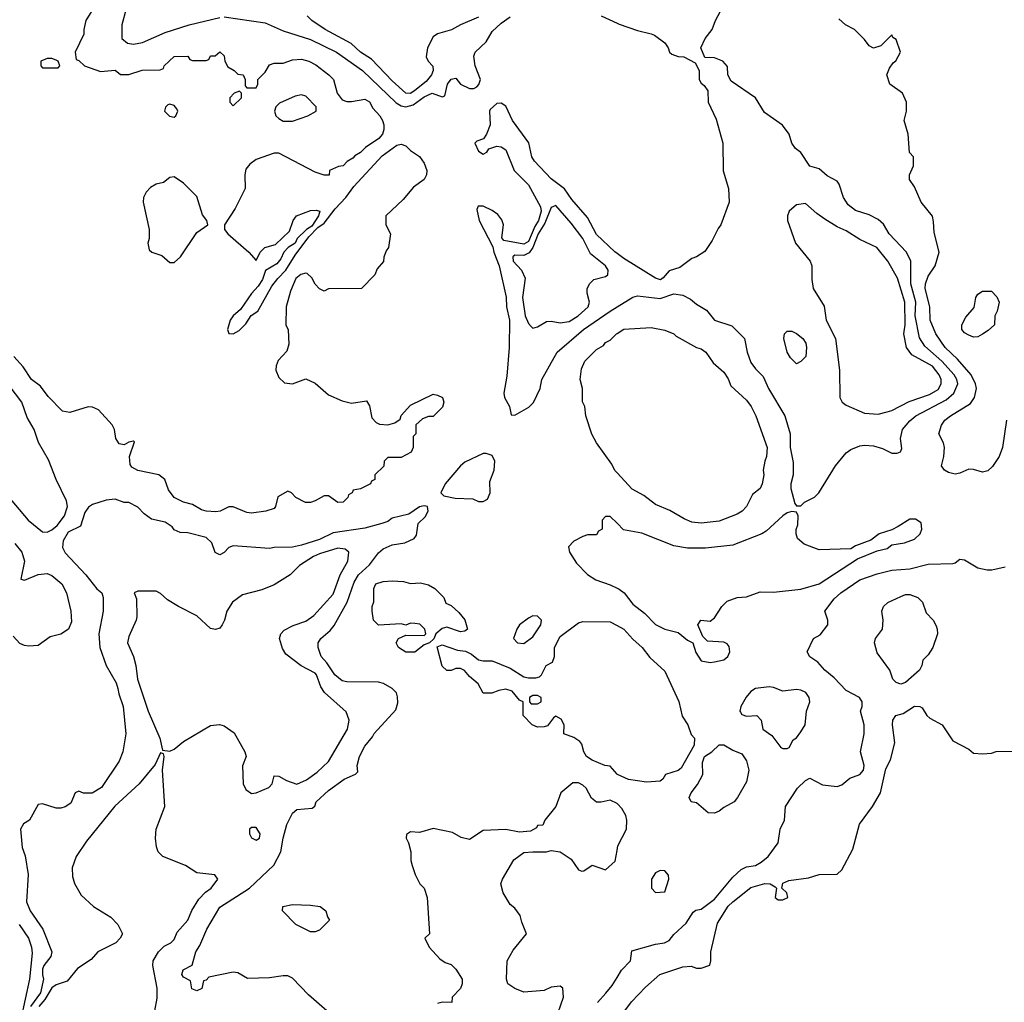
# Model space of a CAD drawing. Header units: inches. Extents: x 1793402 to 1900366, y 320852 to 470679.
# Tile 513 of 604: x 1877369 to 1881706, y 392348 to 396673. Entities that reach past the tile are written whole.
import ezdxf

# ---------------------------------------------------------------- set-up
doc = ezdxf.new("R2010")
doc.units = ezdxf.units.IN
doc.header["$MEASUREMENT"] = 0
doc.layers.add('B8379', color=7, linetype='Continuous')
doc.layers.add('B8389', color=7, linetype='Continuous')

msp = doc.modelspace()

# ---------------------------------------------------------------- linework, layer by layer
at = {"layer": 'B8379', "color": 4}
for points, elevation in [([(1877710.7, 396750), (1877661, 396670), (1877651, 396630), (1877651.1, 396608.9), (1877614, 396530), (1877618, 396498), (1877630, 396494), (1877654, 396470), (1877725.4, 396445.4), (1877790, 396451.3), (1877812.7, 396432.7), (1877850, 396431.3), (1877909.1, 396450.9), (1877987.3, 396452.7), (1878002, 396458), (1878006, 396470), (1878050, 396511), (1878110, 396512), (1878118, 396498), (1878130, 396494), (1878190, 396494), (1878202, 396498), (1878210, 396514), (1878230, 396514), (1878250, 396532), (1878270, 396514), (1878272, 396490), (1878285.4, 396465.4), (1878314, 396450), (1878330, 396434), (1878354, 396430), (1878362, 396410), (1878362, 396382), (1878370, 396374), (1878410, 396374), (1878418, 396390), (1878418, 396410), (1878450, 396442), (1878470, 396474), (1878490, 396482), (1878530, 396482), (1878570, 396496), (1878610, 396498.8), (1878642, 396490), (1878674.2, 396474.2), (1878731.3, 396430), (1878751, 396410), (1878767.3, 396350), (1878790, 396320.7), (1878810, 396313), (1878830, 396312.7), (1878890, 396322.8), (1878910, 396311), (1878924, 396284), (1878954.8, 396250), (1878966.8, 396230), (1878973.4, 396210), (1878973.4, 396190), (1878966.8, 396170), (1878950.4, 396149.6), (1878892, 396110), (1878870, 396088), (1878845.4, 396074.6), (1878836.9, 396063.1), (1878811.6, 396048.4), (1878794, 396030), (1878772.7, 396027.3), (1878734, 396010), (1878731.6, 395988.4), (1878710, 395988.7), (1878670, 396002), (1878510, 396085.2), (1878490, 396085.2), (1878410, 396057.2), (1878382.5, 396037.5), (1878364.9, 396015.1), (1878360.7, 395990), (1878362.8, 395930), (1878318, 395842), (1878271, 395770), (1878271, 395750), (1878286, 395730), (1878378, 395650), (1878410, 395614), (1878428, 395650), (1878448.7, 395670), (1878496.5, 395683.5), (1878557.2, 395742.8), (1878574, 395790), (1878589, 395810), (1878650, 395833.4), (1878674.8, 395834.8), (1878691.3, 395830), (1878684.7, 395810), (1878656, 395764), (1878632, 395750), (1878592, 395710), (1878582, 395690), (1878552, 395670), (1878532, 395650), (1878519.8, 395620.2), (1878502, 395598), (1878451.1, 395568.9), (1878438, 395530), (1878419.8, 395500.2), (1878390, 395468.7), (1878342, 395398), (1878310, 395369.2), (1878296.3, 395350), (1878284, 395310), (1878290, 395292), (1878310, 395291), (1878335.5, 395304.5), (1878365.6, 395334.4), (1878389.2, 395370.8), (1878418, 395390), (1878480.2, 395499.8), (1878506, 395534), (1878542, 395570), (1878582.7, 395637.3), (1878642, 395718), (1878682, 395758), (1878710, 395778), (1878758.9, 395841.1), (1878806, 395890), (1878841.6, 395938.4), (1878965.8, 396074.2), (1879030, 396121), (1879050, 396124.7), (1879070, 396118), (1879090, 396098), (1879130, 396071.3), (1879150, 396042), (1879162.8, 396010), (1879161, 395990), (1879151.3, 395970), (1879103.5, 395936.5), (1879058, 395882), (1878982, 395810), (1878982, 395770), (1879002, 395730), (1878994, 395670), (1878983.6, 395656.4), (1878972.7, 395627.3), (1878971.6, 395608.4), (1878943.6, 395576.4), (1878934, 395550), (1878874, 395490), (1878730, 395488), (1878710, 395478), (1878690, 395488), (1878670, 395508.7), (1878656.6, 395536.6), (1878635.6, 395555.6), (1878630, 395558), (1878607.7, 395552.3), (1878585.8, 395534.2), (1878562, 395478), (1878542.8, 395410), (1878542, 395330), (1878551.6, 395308.4), (1878555.3, 395244.7), (1878545.4, 395214.6), (1878507.1, 395172.9), (1878498.8, 395150), (1878497.3, 395130), (1878510, 395098), (1878535.3, 395075.3), (1878570, 395070.8), (1878630, 395092), (1878670, 395074), (1878730, 395022), (1878790, 394996), (1878830, 394984.7), (1878896, 394996), (1878910, 394974), (1878920.7, 394920.7), (1878939.8, 394899.8), (1878953.2, 394893.2), (1878990, 394890.5), (1879020.9, 394899.1), (1879044.7, 394915.3), (1879050, 394931.3), (1879090, 394976), (1879190, 395024.7), (1879210, 395021), (1879232, 395010), (1879238, 394990), (1879231.6, 394968.4), (1879190, 394926), (1879170, 394926), (1879143.6, 394916.4), (1879114, 394890), (1879114, 394850), (1879102, 394838), (1879102, 394790), (1879094, 394770), (1879050, 394746), (1878990, 394746), (1878974, 394730), (1878972.7, 394707.3), (1878934, 394670), (1878934, 394650), (1878918, 394642), (1878914, 394630), (1878870, 394608), (1878838, 394602), (1878834, 394590), (1878818, 394582), (1878814, 394570), (1878794, 394550), (1878770, 394548.7), (1878730, 394578), (1878710, 394578), (1878670, 394555.3), (1878650, 394548.7), (1878628.7, 394548.7), (1878586, 394570), (1878566, 394590), (1878550, 394598), (1878506.4, 394573.6), (1878496, 394530), (1878490, 394522), (1878454, 394510), (1878390, 394500.9), (1878370, 394503.7), (1878310, 394529.2), (1878290, 394529), (1878252, 394510), (1878233.7, 394506.3), (1878190, 394509.4), (1878170, 394516), (1878130, 394539.3), (1878090, 394549.4), (1878049.6, 394569.6), (1878024.1, 394604.1), (1878009, 394650), (1877982, 394670), (1877890, 394689), (1877863.7, 394703.7), (1877856, 394716), (1877852.7, 394750), (1877874.6, 394814.6), (1877870, 394818), (1877850, 394814), (1877830, 394802), (1877806.8, 394806.8), (1877793.2, 394830), (1877787.3, 394870), (1877777, 394890), (1877716.2, 394956.2), (1877690, 394967.3), (1877670, 394969.5), (1877590, 394944.5), (1877558, 394950), (1877495.1, 395015.1), (1877460.1, 395060.1), (1877421.2, 395090), (1877384.5, 395144.5), (1877343.7, 395190)], 228), ([(1877838.8, 396721.2), (1877819.1, 396650), (1877818.8, 396590), (1877844.7, 396570), (1877870, 396566), (1877910, 396572.4), (1878010, 396616.4), (1878115.3, 396650), (1878250, 396683)], 232), ([(1878270, 396685.5), (1878450, 396659.3), (1878530, 396624.9), (1878650, 396586.4), (1878764, 396530), (1878879.1, 396450), (1879027.9, 396307.9), (1879050, 396294), (1879070, 396290.3), (1879101.7, 396298.3), (1879150, 396334), (1879186, 396350), (1879230, 396334), (1879242, 396338), (1879254, 396390), (1879270, 396411), (1879290, 396416), (1879311, 396390), (1879350, 396370.7), (1879370, 396370.8), (1879382.7, 396377.3), (1879392.1, 396387.9), (1879399.3, 396410), (1879376, 396470), (1879370, 396512), (1879376, 396530), (1879424.2, 396575.8), (1879450, 396621.6), (1879490, 396658.4), (1879530, 396686)], 232), ([(1879390, 396684.7), (1879310, 396650.6), (1879271.6, 396628.4), (1879209.4, 396610.6), (1879190, 396598), (1879165.2, 396550), (1879159, 396510), (1879169, 396490), (1879189.4, 396469.4), (1879189.6, 396450), (1879182.6, 396430), (1879159.1, 396401), (1879110, 396361.5), (1879090, 396349), (1879070, 396350.4), (1879010, 396404.4), (1878919.3, 396499.3), (1878870, 396530.6), (1878828.8, 396568.8), (1878714.8, 396630), (1878656, 396670), (1878636, 396690)], 236), ([(1879930.4, 396690.4), (1880000, 396658.1)], 232), ([(1880000, 395644.3), (1879990, 395651.8), (1879910, 395727), (1879870, 395802.7), (1879801.3, 395881.3), (1879768.3, 395928.3), (1879710, 395972.3), (1879636, 396050), (1879625.1, 396070), (1879611.4, 396131.4), (1879539.5, 396230), (1879510, 396293.2), (1879490, 396305.2), (1879470, 396304), (1879442, 396278), (1879438, 396270), (1879442, 396210), (1879424.7, 396170), (1879411.3, 396148.7), (1879382, 396138), (1879374, 396130), (1879390, 396094), (1879410, 396082), (1879426, 396090), (1879435.3, 396104.7), (1879470, 396116), (1879490, 396114), (1879510, 396101), (1879547.7, 396010), (1879610, 395946.8), (1879663.7, 395850), (1879666, 395830), (1879654.4, 395790), (1879637.7, 395762.3), (1879610, 395696.9), (1879590, 395685.7), (1879501.7, 395701.7), (1879492.5, 395712.5), (1879500.5, 395770), (1879492.3, 395792.3), (1879475.8, 395815.8), (1879450, 395834), (1879410, 395852), (1879388.1, 395851.9), (1879382, 395838), (1879393.4, 395790), (1879453.7, 395673.7), (1879458, 395650), (1879481.3, 395590), (1879511.9, 395451.9), (1879514, 395410), (1879526, 395350), (1879524.4, 395230), (1879515.2, 395104.8), (1879502, 395030), (1879504.9, 395010), (1879526.8, 394970), (1879534, 394934), (1879550, 394932), (1879612.3, 394967.7), (1879632.5, 394987.5), (1879661.2, 395050), (1879669.2, 395090), (1879736, 395210), (1879852, 395310), (1879970, 395390.4), (1880000, 395408.7)], 232), ([(1880000, 394678.2), (1879990, 394689), (1879977.5, 394717.5), (1879909, 394810), (1879889.3, 394849.3), (1879862, 394930), (1879858, 394970), (1879848.4, 394991.6), (1879848, 395050), (1879838, 395090), (1879843.1, 395136.9), (1879858, 395170), (1879910, 395222), (1879940.4, 395239.6), (1879950, 395252), (1879970, 395262), (1879998, 395290), (1880000, 395291.3)], 228), ([(1877270.4, 394630.3), (1877406.8, 394470), (1877470, 394418.8), (1877490, 394417.3), (1877510, 394427.3), (1877533.6, 394446.4), (1877566.6, 394490), (1877579.3, 394530), (1877576, 394556), (1877529.3, 394650), (1877496.5, 394736.5), (1877452.1, 394812.1), (1877433.2, 394870), (1877402.5, 394922.5), (1877378, 394990), (1877322.9, 395062.9)], 232), ([(1878769.3, 392270), (1878641, 392381), (1878570, 392454), (1878550, 392464), (1878530, 392465.2), (1878470, 392455.1), (1878372.9, 392452.9), (1878330, 392477.2), (1878310, 392481.2), (1878202, 392458), (1878190, 392446), (1878178, 392442), (1878171.1, 392408.9), (1878150, 392398), (1878127.3, 392407.3), (1878122, 392442), (1878090, 392458), (1878084, 392470), (1878089.5, 392490.5), (1878128.7, 392511.3), (1878145.2, 392570), (1878162, 392598), (1878192.7, 392670), (1878250, 392766.8), (1878381.2, 392850), (1878488.4, 392951.5), (1878519.5, 393010), (1878529.6, 393070.4), (1878546, 393130), (1878570, 393181), (1878590, 393197.3), (1878657.2, 393202.8), (1878668.9, 393211.1), (1878675.3, 393230), (1878730, 393281), (1878798, 393330), (1878848.4, 393351.6), (1878858, 393362), (1878855.3, 393390), (1878865.2, 393430), (1878890, 393476), (1878923.7, 393516.3), (1878930, 393531.3), (1879025.2, 393634.8), (1879034, 393666), (1879032.9, 393692.9), (1879029, 393710), (1879009, 393730), (1878971.8, 393751.8), (1878950, 393757), (1878810, 393758), (1878790, 393762.7), (1878757.2, 393790), (1878722, 393842), (1878697.2, 393870), (1878684, 393910), (1878684, 393930), (1878695.3, 393950), (1878735.9, 393984.1), (1878753.8, 394006.2), (1878811.1, 394108.9), (1878842.2, 394197.7), (1878860.7, 394230), (1878910, 394273.4), (1878950, 394326.8), (1878970, 394344), (1879010, 394361), (1879066, 394370), (1879106, 394390), (1879116.4, 394403.6), (1879124.7, 394455.3), (1879155.5, 394484.5), (1879168.7, 394510), (1879166, 394530), (1879150, 394534), (1879130, 394529), (1879082.8, 394497.2), (1879010, 394479), (1878990, 394464), (1878964.9, 394455.1), (1878890, 394435.1), (1878750, 394415.1), (1878690, 394384.7), (1878610, 394359.7), (1878570, 394351.5), (1878490, 394349.5), (1878470, 394345.1), (1878310, 394357.2), (1878290.7, 394349.3), (1878270, 394328), (1878250, 394318), (1878230, 394328), (1878215.3, 394370), (1878190, 394394), (1878110, 394414), (1878075.3, 394415.3), (1878050, 394428), (1878040.4, 394440.4), (1878010, 394462), (1877950, 394475.3), (1877918, 394498), (1877890, 394528), (1877850, 394548), (1877830, 394548.7), (1877790, 394562), (1877750, 394559), (1877690, 394539.3), (1877672.8, 394527.2), (1877655.9, 394504.1), (1877636.3, 394443.7), (1877583.1, 394416.9), (1877560.3, 394379.7), (1877558, 394350), (1877570, 394326.8), (1877660.7, 394230), (1877708.5, 394168.5), (1877730.7, 394150), (1877736.3, 394130), (1877736.3, 394070), (1877717.3, 393970), (1877722.8, 393910), (1877750.7, 393830), (1877793.8, 393753.8), (1877802, 393730), (1877805.8, 393705.8), (1877824.9, 393650), (1877836, 393530), (1877822.8, 393450), (1877806.8, 393410), (1877730, 393294), (1877688.7, 393268.7), (1877650, 393268), (1877630, 393278), (1877614, 393270), (1877594.8, 393225.2), (1877570, 393208.7), (1877550, 393202), (1877530, 393202), (1877470, 393222), (1877450, 393218), (1877412, 393150), (1877386, 393134), (1877372, 393110), (1877380.7, 393030), (1877393, 392993), (1877406, 392910), (1877399.3, 392790), (1877414.9, 392750), (1877470.7, 392670), (1877510.5, 392570), (1877506, 392550), (1877474.9, 392510), (1877470, 392494), (1877469.1, 392469.1), (1877474, 392450), (1877460.7, 392390), (1877417.3, 392330)], 232), ([(1880000, 394456.4), (1879970, 394486), (1879950, 394486), (1879934, 394470), (1879934, 394430), (1879918, 394422), (1879910, 394406), (1879870, 394406), (1879850, 394398), (1879810, 394378), (1879786.4, 394353.6), (1879791.3, 394330), (1879821.4, 394281.4), (1879870, 394231), (1879907.1, 394207.1), (1879970, 394186), (1880000, 394171)], 232), ([(1877347.5, 394367.5), (1877378.8, 394330), (1877390.7, 394290), (1877374, 394210), (1877390, 394206), (1877450, 394230.8), (1877490, 394236), (1877510, 394226), (1877554.8, 394190), (1877574.8, 394150), (1877594, 394070), (1877596.8, 394023.2), (1877584.7, 393990), (1877550, 393968.7), (1877503.5, 393956.5), (1877450, 393918), (1877410, 393915.3), (1877390, 393918), (1877370, 393928), (1877340.2, 393960.2)], 228), ([(1880000, 393352.4), (1879970, 393388), (1879946, 393390), (1879890, 393413.2), (1879865.2, 393430), (1879853.2, 393450), (1879844.7, 393484.7), (1879836.5, 393496.5), (1879810, 393514), (1879766, 393530), (1879768, 393570), (1879754.6, 393594.6), (1879730, 393608), (1879719.6, 393600.4), (1879694.4, 393565.6), (1879679.8, 393560.2), (1879650, 393559), (1879626, 393570), (1879586, 393610), (1879586, 393670), (1879570, 393678), (1879537.6, 393717.6), (1879510, 393726.6), (1879479.1, 393720.9), (1879449, 393709), (1879410, 393708.7), (1879388.7, 393750), (1879350, 393782), (1879328.9, 393808.9), (1879310, 393818), (1879290, 393818), (1879270, 393808.7), (1879250, 393808.7), (1879230, 393828), (1879208, 393912), (1879230, 393922), (1879298, 393898), (1879333.4, 393893.4), (1879359.8, 393879.8), (1879390, 393856), (1879410.9, 393850.9), (1879450, 393850.8), (1879530, 393818.8), (1879590, 393781), (1879610, 393776), (1879643.1, 393776.9), (1879659, 393781), (1879668, 393790), (1879688, 393830), (1879715.3, 393844.7), (1879724, 393870), (1879725.2, 393910), (1879750, 393958), (1879830, 394018.8), (1879850, 394024), (1879970, 394022.8), (1880000, 394006.8)], 228), ([(1877963.7, 392310), (1877974.2, 392365.8), (1877974.5, 392410), (1877956, 392510), (1877957.2, 392530), (1877981.2, 392570), (1878005.1, 392594.9), (1878035.3, 392610), (1878050, 392624.7), (1878062.9, 392657.1), (1878109.3, 392710), (1878127.6, 392752.4), (1878157.6, 392802.4), (1878187.6, 392832.4), (1878212.7, 392850), (1878242, 392890), (1878228.7, 392908.7), (1878150, 392918), (1878099, 392950), (1877999, 392990), (1877979.3, 393010), (1877971.9, 393031.9), (1877967.3, 393070), (1877969.6, 393110), (1878009, 393210), (1877998, 393370), (1878006, 393430), (1878002, 393442), (1877990, 393446), (1877965.4, 393394.6), (1877896, 393310), (1877788.7, 393211.3), (1877663.4, 393056.6), (1877618, 392990), (1877599.6, 392940.4), (1877602, 392902), (1877610.9, 392870.9), (1877639.6, 392819.6), (1877694, 392770), (1877770, 392722), (1877802, 392690), (1877822, 392650), (1877812, 392630), (1877792, 392610), (1877714, 392570), (1877683.6, 392536.4), (1877623.5, 392496.5), (1877578.3, 392441.7), (1877530, 392424.4), (1877510, 392411.1), (1877480.4, 392359.6), (1877453.7, 392330)], 236), ([(1880000, 393222.4), (1879970, 393238), (1879930, 393229.3), (1879909.5, 393229.5), (1879887, 393247), (1879864, 393290), (1879850, 393304), (1879830, 393314), (1879806, 393314), (1879752, 393270), (1879731.3, 393210), (1879682, 393150), (1879672.7, 393127.3), (1879650, 393126), (1879644.7, 393115.3), (1879618.8, 393101.2), (1879570, 393097.2), (1879510, 393109.2), (1879410, 393104), (1879350, 393065.2), (1879313.6, 393073.6), (1879275.5, 393095.5), (1879190, 393113.2), (1879130, 393095.3), (1879090, 393098), (1879072.7, 393087.3), (1879072, 393070), (1879082, 393050), (1879092, 393010), (1879091.6, 392971.6), (1879098, 392950), (1879111.1, 392911.1), (1879132, 392870), (1879150.7, 392850.7), (1879164, 392810), (1879174, 392650), (1879154, 392630), (1879172, 392590), (1879219.6, 392539.6), (1879243.6, 392523.6), (1879270, 392514), (1879290, 392494), (1879318, 392450), (1879318, 392430), (1879310, 392408), (1879274, 392370), (1879272.7, 392347.3), (1879230, 392348.7), (1879210, 392342)], 232), ([(1879729.2, 392270), (1879764, 392370), (1879762, 392410), (1879750, 392419), (1879710, 392414), (1879679.8, 392400.2), (1879590, 392393.2), (1879550, 392409), (1879519, 392430), (1879513.2, 392450), (1879516, 392530), (1879542.5, 392577.5), (1879602, 392650), (1879580.2, 392700.2), (1879573.2, 392730), (1879550, 392762), (1879530, 392778), (1879499, 392830), (1879488.7, 392870), (1879496, 392890), (1879545.4, 392974.6), (1879590, 393006.8), (1879630, 393011), (1879690, 393011), (1879710, 393016), (1879750, 393011), (1879798.4, 392978.4), (1879830, 392931.3), (1879845.4, 392925.4), (1879853.6, 392926.4), (1879890, 392951.3), (1879950, 392931), (1879991.4, 392968.6), (1880000, 393015.9)], 232), ([(1877367, 392690), (1877407.4, 392630), (1877421.1, 392590), (1877424.7, 392564.7), (1877411.8, 392450), (1877374, 392274)], 228), ([(1879913.6, 392346.4), (1879951.5, 392388.5), (1879978.3, 392421.7), (1880000, 392457.8)], 228)]:
    msp.add_lwpolyline(points, dxfattribs=dict(at, elevation=elevation))
for points, elevation in [([(1877510, 396502), (1877490, 396502), (1877462, 396490), (1877462, 396470), (1877470, 396462), (1877530, 396462), (1877538, 396462), (1877546, 396470), (1877538, 396490), (1877530, 396495.3)], 228), ([(1878338, 396358), (1878314, 396350), (1878294, 396330), (1878294, 396310), (1878310, 396294), (1878346, 396330), (1878346, 396350)], 228), ([(1878610, 396342.7), (1878582.8, 396337.2), (1878514, 396306), (1878498, 396290), (1878491, 396270), (1878498, 396250), (1878510, 396238), (1878530, 396226.8), (1878570, 396227.3), (1878638, 396250), (1878675.3, 396270), (1878675.3, 396290), (1878630, 396337.2)], 228), ([(1878030, 396302), (1878021, 396299), (1878011.1, 396288.9), (1878006.8, 396270), (1878028.7, 396248.7), (1878050, 396244.9), (1878057.2, 396250), (1878065.2, 396270), (1878061.2, 396281.2), (1878050, 396295.3)], 228), ([(1878050, 395982), (1878030, 395978), (1878002.8, 395957.2), (1877970, 395949.4), (1877944.7, 395935.3), (1877926.2, 395913.8), (1877914, 395890), (1877913.4, 395870), (1877939.3, 395750), (1877939.1, 395710), (1877934, 395690), (1877939.8, 395659.8), (1877950.6, 395650.6), (1877994.6, 395634.6), (1878030, 395604.7), (1878050, 395604.7), (1878077.2, 395630), (1878150, 395736), (1878198, 395770), (1878194, 395790), (1878174.8, 395814.8), (1878150, 395895.3), (1878090, 395953.2)], 228), ([(1879730, 395855.6), (1879710, 395847.3), (1879682.7, 395777.3), (1879652.1, 395730), (1879630, 395671.2), (1879612.9, 395647.1), (1879590, 395635.1), (1879550, 395636.2), (1879540.7, 395630), (1879543, 395610), (1879578.8, 395570), (1879595.3, 395535.3), (1879583.8, 395450), (1879594.9, 395370), (1879610, 395336), (1879622.5, 395322.5), (1879630, 395316), (1879650, 395321), (1879690, 395344.7), (1879710, 395346), (1879750, 395338.8), (1879790, 395345.5), (1879829.2, 395370), (1879872.7, 395410), (1879879, 395430), (1879869.1, 395469.1), (1879869.1, 395489.1), (1879879, 395510), (1879898, 395530), (1879950, 395542.8), (1879959, 395550), (1879961.2, 395570), (1879949.2, 395590), (1879883.1, 395643.1), (1879849.6, 395710), (1879798, 395778)], 236), ([(1879410, 394764), (1879330, 394725.2), (1879310, 394709.2), (1879242.8, 394630), (1879224.7, 394590), (1879238, 394578), (1879287.1, 394567.1), (1879364.7, 394564.7), (1879390, 394552), (1879410, 394552), (1879430, 394562), (1879442, 394590), (1879440.2, 394639.8), (1879459, 394690), (1879462, 394730), (1879450, 394755.3), (1879423.1, 394763.1)], 232), ([(1878770, 394347), (1878690, 394322.4), (1878662.8, 394310), (1878601, 394270), (1878561, 394230), (1878490, 394186), (1878435.9, 394164.1), (1878350, 394142), (1878306, 394110), (1878281, 394070), (1878271, 394030), (1878261, 394010), (1878250, 393995.3), (1878230.9, 393989.1), (1878210, 393994), (1878149.3, 394049.3), (1878068, 394090), (1878020.2, 394120.2), (1877990, 394148), (1877970, 394158), (1877890, 394158), (1877874, 394150), (1877883.6, 394123.6), (1877885.4, 394045.4), (1877882.8, 394030), (1877850, 393958), (1877844, 393930), (1877870.8, 393870), (1877880.7, 393830), (1877887.7, 393770), (1877935.5, 393630), (1877986, 393510), (1877998, 393458), (1878030, 393454), (1878050, 393462), (1878090, 393496), (1878210, 393566), (1878249.4, 393570.6), (1878270, 393565.5), (1878314, 393534), (1878360.7, 393450), (1878366, 393430), (1878350.9, 393389.1), (1878353.4, 393310), (1878364.7, 393284.7), (1878390, 393267.7), (1878410, 393270.4), (1878466.2, 393293.8), (1878480.9, 393310), (1878490, 393344.7), (1878510, 393343), (1878544.2, 393324.2), (1878590, 393308.7), (1878632.4, 393327.6), (1878679.7, 393360.3), (1878730, 393407.3), (1878812.7, 393550), (1878820.9, 393590), (1878807, 393627), (1878711.6, 393711.6), (1878696.2, 393736.2), (1878677, 393790), (1878670, 393797), (1878609.6, 393829.7), (1878540.9, 393880.9), (1878526, 393906), (1878513.2, 393950), (1878519, 393970), (1878534.5, 393985.5), (1878573.4, 394006.6), (1878630, 394026), (1878665.2, 394050), (1878750, 394144), (1878780.7, 394230), (1878814, 394290), (1878819, 394330), (1878802.7, 394342.7)], 236), ([(1879090, 394191), (1879134.4, 394194.4), (1879170, 394186), (1879198, 394170), (1879238, 394130), (1879245.4, 394105.4), (1879270, 394094), (1879303.6, 394063.6), (1879330, 394032), (1879342, 393990), (1879330, 393982), (1879310, 393979), (1879250, 393999), (1879230, 393994), (1879202, 393970), (1879192.7, 393947.3), (1879174, 393930), (1879150, 393922), (1879110, 393889.2), (1879069.3, 393889.3), (1879038, 393910), (1879028, 393930), (1879038, 393950), (1879070, 393964.7), (1879150, 393962), (1879158, 393970), (1879154, 393990), (1879131.8, 394011.8), (1879110, 394016), (1879090, 394017.2), (1879070, 394008), (1879050, 394014), (1878950, 394008), (1878928, 394030), (1878922, 394070), (1878922, 394090), (1878928.9, 394111.1), (1878929, 394170), (1878938, 394190), (1878970, 394201), (1879010, 394202.8), (1879059.8, 394199.8)], 228), ([(1879630, 394048.7), (1879610, 394039), (1879571, 394010), (1879558.8, 393990), (1879544.7, 393950), (1879562, 393930), (1879590, 393926.8), (1879630, 393956), (1879664, 394010), (1879668, 394030), (1879650, 394048)], 232), ([(1879650, 393698), (1879630, 393698), (1879614, 393690), (1879614, 393670), (1879622, 393662), (1879650, 393662), (1879666, 393670), (1879666, 393690)], 228), ([(1878410, 393118), (1878390, 393118), (1878382, 393110), (1878381, 393090), (1878390, 393072), (1878410, 393062), (1878426, 393070), (1878428, 393090)], 236), ([(1878650, 392658), (1878586, 392690), (1878526, 392750), (1878528, 392770), (1878570, 392778), (1878650, 392776), (1878692, 392770), (1878718, 392750), (1878724.7, 392724.7), (1878734, 392710), (1878690, 392666), (1878670, 392658)], 228)]:
    msp.add_lwpolyline(points, close=True, dxfattribs=dict(at, elevation=elevation))
at = {"layer": 'B8389', "color": 4}
for points, elevation in [([(1880000, 395408.7), (1880070, 395451.3), (1880090, 395458), (1880190, 395446), (1880250, 395466), (1880290, 395461), (1880323.5, 395443.5), (1880350, 395421), (1880394.4, 395394.4), (1880430, 395351.3), (1880505.4, 395325.4), (1880562, 395270), (1880574, 395210), (1880590, 395164.7), (1880610, 395136), (1880643.4, 395103.4), (1880667.7, 395050), (1880738.8, 394930), (1880762.8, 394850), (1880762, 394790), (1880775.3, 394724.7), (1880776, 394670), (1880766, 394630), (1880766, 394610), (1880783.6, 394543.6), (1880790, 394534), (1880810, 394534), (1880826, 394550), (1880870, 394571), (1880889, 394590), (1880962.7, 394710), (1881010, 394766), (1881030, 394781), (1881070, 394798), (1881090, 394801), (1881130, 394797.3), (1881170, 394786), (1881210, 394764.7), (1881234.6, 394765.4), (1881248.4, 394771.6), (1881254, 394786), (1881249.1, 394829.1), (1881258, 394870), (1881290, 394907.7), (1881316, 394930), (1881450, 395000.3), (1881483.6, 395030), (1881500.5, 395070), (1881496.3, 395090), (1881484.7, 395110), (1881431.2, 395170), (1881355.9, 395235.9), (1881332.2, 395272.2), (1881313.3, 395370), (1881316.8, 395430), (1881293.5, 395510), (1881294, 395610), (1881274.5, 395650), (1881199.3, 395730), (1881173.4, 395773.4), (1881150, 395794), (1881110, 395814), (1881050, 395833.2), (1881018.9, 395858.9), (1880997.2, 395890), (1880979, 395950), (1880970, 395962), (1880926.3, 395986.3), (1880890, 396017.2), (1880849, 396029), (1880810, 396088.7), (1880786.8, 396106.8), (1880769.5, 396129.5), (1880759, 396170), (1880729.4, 396209.4), (1880650, 396265.2), (1880610, 396329), (1880503.1, 396403.1), (1880488, 396430), (1880487.3, 396467.3), (1880466, 396490), (1880430, 396506), (1880387.3, 396507.3), (1880368.7, 396550), (1880389, 396590), (1880419, 396630), (1880433.2, 396670), (1880470, 396738)], 232), ([(1880000, 396658.1), (1880010, 396653.4), (1880090, 396625.5), (1880150, 396610.8), (1880164.9, 396604.9), (1880210.7, 396570.7), (1880226, 396550), (1880231, 396531), (1880242, 396522), (1880270, 396511), (1880294, 396510), (1880343.6, 396483.6), (1880362, 396450), (1880362, 396410), (1880370, 396394), (1880383.6, 396383.6), (1880399.6, 396359.6), (1880401, 396310), (1880436.1, 396236.1), (1880465.5, 396130), (1880467.9, 396007.9), (1880490.6, 395930.6), (1880494, 395870), (1880458, 395770), (1880445.2, 395754.8), (1880419.1, 395700.9), (1880386.8, 395653.2), (1880350.7, 395629.3), (1880330, 395622), (1880277.3, 395582.7), (1880230, 395568), (1880203.6, 395536.4), (1880191.1, 395528.9), (1880170, 395535.3), (1880030, 395622), (1880000, 395644.3)], 232), ([(1881716, 394910), (1881697.3, 394790), (1881682.8, 394750), (1881653.7, 394706.3), (1881633.2, 394686.8), (1881610, 394681.2), (1881570, 394694), (1881550, 394695.3), (1881510, 394677.2), (1881490, 394673.2), (1881460.2, 394680.2), (1881442, 394690), (1881429.2, 394710), (1881439, 394750), (1881442, 394790), (1881438, 394810), (1881418, 394850), (1881428.7, 394888.7), (1881444, 394910), (1881469, 394930), (1881556.5, 394983.5), (1881575.3, 395010), (1881582.7, 395050), (1881579.3, 395070), (1881559.5, 395110), (1881499.7, 395179.7), (1881445.1, 395230), (1881404.5, 395290), (1881379.5, 395350), (1881377.2, 395410), (1881358, 395490), (1881359.5, 395510), (1881370, 395544.7), (1881401.2, 395590), (1881419, 395650), (1881396.4, 395736.4), (1881394.6, 395785.4), (1881389.1, 395809.1), (1881339, 395870), (1881310, 395938), (1881288.7, 395970), (1881288.9, 395991.1), (1881306, 396030), (1881306, 396070), (1881288.9, 396088.9), (1881282, 396170), (1881265.2, 396230), (1881275.3, 396270), (1881275.3, 396310), (1881258, 396350), (1881202, 396390), (1881189, 396430), (1881200.2, 396459.8), (1881216.4, 396483.6), (1881228.4, 396491.6), (1881248, 396530), (1881230, 396586), (1881215.3, 396595.3), (1881210, 396606), (1881162, 396558), (1881130, 396548), (1881110, 396558), (1881090, 396586), (1881046, 396630), (1881006, 396650), (1880976.4, 396676.4)], 228), ([(1880000, 395291.3), (1880030, 395311), (1880150, 395318.8), (1880210, 395306), (1880250.5, 395290.5), (1880260.7, 395280.7), (1880350.8, 395230.8), (1880370, 395224.7), (1880391, 395210), (1880423.5, 395163.5), (1880470, 395122), (1880490, 395092), (1880502, 395062), (1880570, 394998), (1880591, 394970), (1880611, 394930), (1880662, 394790), (1880659.1, 394750), (1880650.6, 394730), (1880644, 394690), (1880646.8, 394670), (1880638.8, 394630), (1880630.4, 394609.6), (1880597.3, 394582.7), (1880571, 394530), (1880551.3, 394510), (1880530, 394497.2), (1880450, 394466), (1880370, 394457.2), (1880330, 394461.2), (1880295.5, 394475.5), (1880232.9, 394512.9), (1880170, 394539), (1880118.6, 394578.6), (1880066.3, 394606.3), (1880000, 394678.2)], 228), ([(1880000, 394171), (1880010, 394166), (1880031, 394150), (1880070, 394101), (1880121.1, 394061.1), (1880170, 394010.8), (1880210, 393990.8), (1880270, 393976), (1880310, 393942), (1880334, 393930), (1880347.1, 393887.1), (1880371.1, 393851.1), (1880410, 393844), (1880430, 393846.8), (1880470, 393856), (1880488.7, 393870), (1880497.2, 393890), (1880494.5, 393914.5), (1880485.6, 393925.6), (1880470, 393932.7), (1880398, 393938), (1880378, 393958), (1880355.3, 394010), (1880369.3, 394030.7), (1880410, 394026), (1880430, 394041), (1880461.2, 394090), (1880485.6, 394114.4), (1880529.6, 394130.4), (1880570, 394133), (1880630, 394154.9), (1880690, 394153.4), (1880810, 394166), (1880890, 394190.5), (1881059.3, 394300.7), (1881145.2, 394334.8), (1881190, 394346), (1881210, 394362), (1881266, 394370), (1881310, 394386), (1881335.3, 394410), (1881342, 394430), (1881339, 394459), (1881315.3, 394475.3), (1881290, 394475.3), (1881238, 394442), (1881210, 394428), (1881154, 394410), (1881118, 394382), (1881050, 394357.2), (1881030, 394344), (1880890, 394339.5), (1880824.1, 394364.1), (1880795.3, 394390), (1880788.7, 394410), (1880788.9, 394428.9), (1880797.2, 394450), (1880798, 394490), (1880790, 394506), (1880770, 394508), (1880750, 394502), (1880730, 394488.7), (1880657.5, 394422.5), (1880638, 394410), (1880510, 394360.9), (1880390, 394347), (1880310, 394347), (1880250, 394358), (1880110, 394413.2), (1880028.4, 394428.4), (1880000, 394456.4)], 232), ([(1880000, 392457.8), (1880019.3, 392490), (1880059, 392530), (1880065.6, 392574.4), (1880170, 392603.8), (1880209.6, 392610.4), (1880230, 392620.7), (1880250, 392646), (1880304.1, 392695.9), (1880335.5, 392744.5), (1880347, 392753), (1880370, 392757.3), (1880430, 392802), (1880510, 392899.1), (1880547, 392933), (1880570, 392943.8), (1880610, 392950.5), (1880635.6, 392964.4), (1880666, 392990), (1880709.2, 393050), (1880719, 393110), (1880737.2, 393150), (1880742, 393210), (1880795.3, 393290), (1880830, 393324.7), (1880850, 393334), (1880905.4, 393305.4), (1880970, 393298), (1880990, 393304.7), (1881025.6, 393334.4), (1881070, 393350.8), (1881086, 393370), (1881089.3, 393390), (1881072.7, 393450), (1881089.2, 393530), (1881089, 393570), (1881073.2, 393630), (1881079.3, 393650), (1881079.3, 393670), (1881068.7, 393690), (1881010, 393721.2), (1880956.2, 393776.2), (1880915.3, 393810), (1880884.7, 393844.7), (1880850, 393868), (1880838, 393890), (1880866, 393950), (1880894.6, 393965.4), (1880929, 394010), (1880929, 394030), (1880915.3, 394070), (1880955.9, 394124.1), (1880985.2, 394150), (1881070, 394208), (1881145.3, 394234.7), (1881210, 394250.4), (1881290, 394255.5), (1881370, 394277.3), (1881480.4, 394279.6), (1881490, 394282), (1881510, 394298), (1881530, 394296), (1881590, 394261), (1881630, 394251), (1881651.6, 394251.6), (1881710, 394264.7)], 228), ([(1880000, 394006.8), (1880030, 393990.8), (1880070, 393946), (1880111.3, 393910), (1880145.2, 393865.2), (1880210, 393806), (1880272.3, 393672.3), (1880287.1, 393607.1), (1880311.3, 393570), (1880327.1, 393527.1), (1880342, 393510), (1880339.6, 393480.4), (1880282, 393378), (1880270, 393368), (1880214, 393350), (1880202, 393330), (1880190, 393322), (1880130, 393317.2), (1880050, 393329.2), (1880002, 393350), (1880000, 393352.4)], 228), ([(1880030, 392304.7), (1880064, 392350), (1880125.4, 392414.6), (1880188.7, 392470), (1880290, 392504), (1880326.4, 392506.4), (1880350, 392498), (1880370, 392498), (1880408.4, 392511.6), (1880414, 392530), (1880413.2, 392570), (1880443, 392697), (1880490, 392770.6), (1880510, 392790.6), (1880590, 392853), (1880650.5, 392870.5), (1880674, 392870), (1880696.9, 392856.9), (1880702, 392850), (1880696, 392810), (1880710, 392798.8), (1880730, 392798.8), (1880752.7, 392810), (1880748, 392830), (1880726, 392850), (1880730, 392872), (1880756.4, 392883.6), (1880844, 392896), (1880890, 392911), (1880970, 392911.3), (1880990, 392931.3), (1881038, 393022), (1881067.7, 393132.3), (1881125.2, 393210), (1881160.9, 393270), (1881184.8, 393375.2), (1881204.7, 393415.3), (1881224, 393490), (1881213.2, 393570), (1881215.3, 393590), (1881228, 393610), (1881260.2, 393619.8), (1881310, 393651), (1881334, 393650), (1881344.7, 393644.7), (1881364.7, 393610), (1881378, 393598), (1881432, 393570), (1881479.6, 393499.6), (1881550, 393462), (1881570, 393444.7), (1881610, 393441), (1881650, 393444.7), (1881670, 393452), (1881850, 393454)], 224), ([(1880000, 393015.9), (1880003.7, 393036.3), (1880042, 393110), (1880044, 393150), (1880039, 393170), (1880021.6, 393201.6), (1880001.6, 393221.6), (1880000, 393222.4)], 232)]:
    msp.add_lwpolyline(points, dxfattribs=dict(at, elevation=elevation))
for points, elevation in [([(1880830, 395864), (1880790, 395859), (1880758, 395830), (1880751.3, 395810), (1880751.3, 395790), (1880786, 395690), (1880850.8, 395610), (1880858.8, 395590), (1880858.8, 395530), (1880864, 395490), (1880912.8, 395412.8), (1880922, 395350), (1880962.8, 395270), (1880980.7, 395130), (1880981, 395010), (1880991.3, 394990), (1881010, 394976), (1881090, 394940.7), (1881150, 394936.3), (1881190, 394947.7), (1881210, 394953.4), (1881286.7, 394993.3), (1881376.6, 395023.4), (1881414.1, 395045.9), (1881427.6, 395070), (1881427.8, 395090), (1881418.7, 395110), (1881390, 395147.6), (1881298.3, 395198.3), (1881274.5, 395230), (1881262.9, 395290), (1881269.6, 395330.4), (1881267.6, 395430), (1881234.9, 395534.9), (1881192.7, 395610), (1881144, 395670), (1881070, 395705.1), (1881010, 395743.6), (1880970, 395761.6), (1880914.9, 395794.9), (1880879.5, 395819.5)], 236), ([(1881570, 395275.3), (1881550, 395284), (1881530, 395295.3), (1881519, 395310), (1881519, 395330), (1881536.5, 395363.5), (1881573.2, 395406.8), (1881581.2, 395450), (1881590, 395464.7), (1881610, 395478.8), (1881650, 395478), (1881673.7, 395453.7), (1881682.8, 395430), (1881674.8, 395390), (1881664.7, 395370), (1881662, 395330), (1881635.3, 395304.7), (1881610, 395288.7), (1881590, 395278)], 224), ([(1880790, 395158), (1880764.7, 395184.7), (1880749.3, 395209.3), (1880735.3, 395270), (1880738, 395290), (1880750, 395302), (1880770, 395302), (1880790, 395291.3), (1880818, 395270), (1880831, 395250), (1880834.8, 395230), (1880831, 395190), (1880810, 395168)], 232), ([(1881250, 393748.7), (1881230, 393755.3), (1881215.3, 393770), (1881202, 393810), (1881145.6, 393885.6), (1881134, 393930), (1881139, 393950), (1881169.4, 393990.6), (1881172.7, 394030), (1881166, 394070), (1881174, 394090), (1881192.5, 394107.5), (1881250, 394134.8), (1881270, 394142.8), (1881290, 394142.8), (1881324.7, 394130), (1881346, 394110), (1881362, 394062), (1881392, 394030), (1881405.4, 394005.4), (1881410.9, 393990.9), (1881411, 393970), (1881391, 393910), (1881370, 393878), (1881346.4, 393853.6), (1881342, 393830), (1881332, 393810), (1881270, 393755.3)], 224), ([(1880670, 393737.2), (1880610, 393729.5), (1880590, 393716.2), (1880569.2, 393690.8), (1880545.5, 393650), (1880541.6, 393630), (1880544.4, 393624.4), (1880550, 393614.8), (1880570, 393608.2), (1880616, 393610), (1880634.8, 393590), (1880642, 393550), (1880682, 393522), (1880722, 393470), (1880730, 393464.7), (1880750, 393464.7), (1880758, 393470), (1880776.4, 393503.6), (1880790, 393512), (1880810, 393538), (1880829.2, 393570), (1880834, 393630), (1880849.4, 393670), (1880847, 393690), (1880831.1, 393711.1), (1880810, 393722.4), (1880790, 393724.2), (1880730, 393717.2), (1880690, 393734)], 232), ([(1880430, 393181.2), (1880402, 393182), (1880350, 393226), (1880326, 393230), (1880318, 393250), (1880326, 393270), (1880354, 393306), (1880378, 393350), (1880376.4, 393403.6), (1880386, 393430), (1880418, 393450), (1880450, 393482), (1880470, 393482), (1880510, 393458), (1880550, 393442), (1880570.6, 393410.6), (1880581, 393370), (1880570, 393318), (1880531, 393250), (1880516, 393230), (1880470, 393205.2), (1880450, 393189.2)], 228), ([(1880190, 392928), (1880170, 392918), (1880152, 392890), (1880152, 392850), (1880170, 392832), (1880210, 392834), (1880228, 392890), (1880227.3, 392907.3), (1880210, 392926)], 232)]:
    msp.add_lwpolyline(points, close=True, dxfattribs=dict(at, elevation=elevation))

doc.saveas('drawing.dxf')
